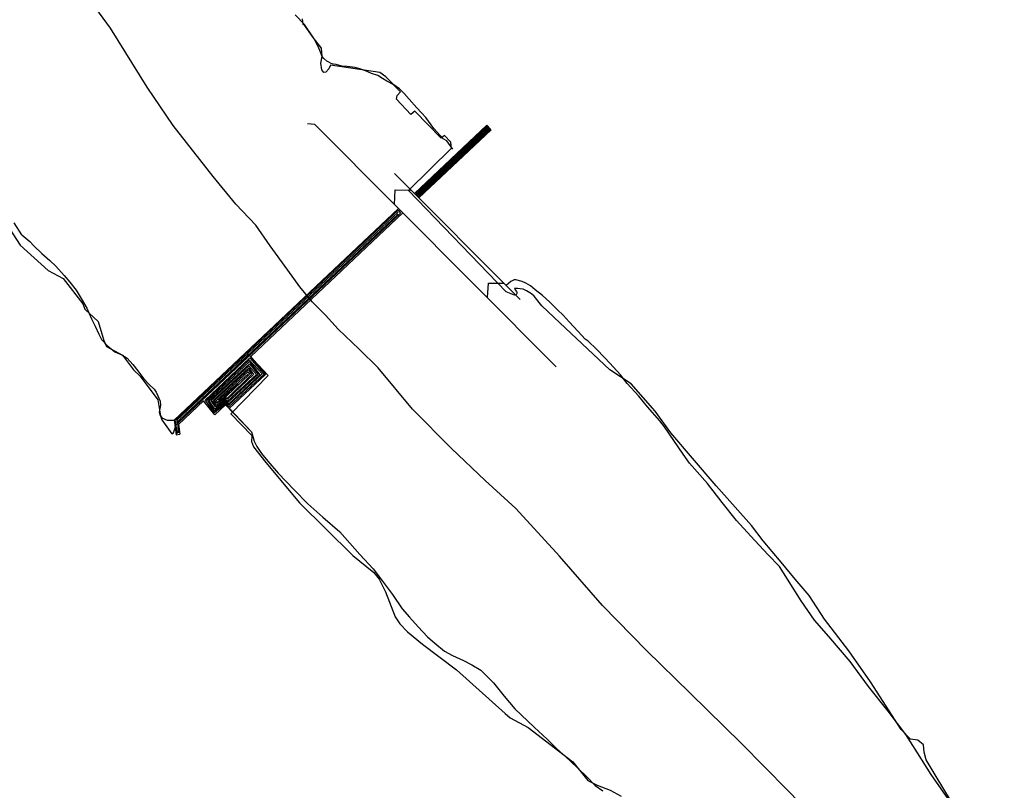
# Model space of a CAD drawing. Extents: x 1374139 to 1377472, y 1168351 to 1170484.
# Drawn here: x 1374472.83 to 1374501.84, y 1169981.16 to 1170004.06 of the extents above; entities that cross this region are included whole.
import ezdxf

# ---------------------------------------------------------------- set-up
doc = ezdxf.new("R2010")
doc.units = 0
doc.layers.add('Default', color=7, linetype='Continuous')

msp = doc.modelspace()

# ---------------------------------------------------------------- linework, layer by layer
at = {"layer": 'Default'}
for p, q in [((1374481.602, 1170000.944), (1374481.388, 1170000.96)), ((1374481.602, 1170000.944), (1374481.388, 1170000.96)), ((1374488.783, 1169993.749), (1374481.602, 1170000.944)), ((1374488.783, 1169993.749), (1374481.602, 1170000.944)), ((1374484.564, 1169998.896), (1374486.716, 1170000.925)), ((1374484.564, 1169998.896), (1374486.716, 1170000.925)), ((1374484.598, 1169998.899), (1374486.709, 1170000.887)), ((1374484.598, 1169998.899), (1374486.709, 1170000.887)), ((1374484.611, 1169998.874), (1374486.704, 1170000.858)), ((1374484.611, 1169998.874), (1374486.704, 1170000.858)), ((1374484.64, 1169998.869), (1374486.696, 1170000.824)), ((1374484.64, 1169998.869), (1374486.696, 1170000.824)), ((1374484.674, 1169998.865), (1374486.704, 1170000.79)), ((1374484.674, 1169998.865), (1374486.704, 1170000.79)), ((1374486.785, 1170000.79), (1374484.682, 1169998.819)), ((1374486.785, 1170000.79), (1374484.682, 1169998.819)), ((1374486.814, 1170000.79), (1374484.687, 1169998.789)), ((1374486.814, 1170000.79), (1374484.687, 1169998.789)), ((1374484.696, 1169998.763), (1374486.844, 1170000.789)), ((1374484.696, 1169998.763), (1374486.844, 1170000.789)), ((1374486.759, 1170000.782), (1374484.699, 1169998.852)), ((1374486.759, 1170000.782), (1374484.699, 1169998.852)), ((1374486.717, 1170000.769), (1374485.328, 1169999.465)), ((1374486.717, 1170000.769), (1374485.328, 1169999.465)), ((1374486.696, 1170000.824), (1374486.759, 1170000.782)), ((1374486.696, 1170000.824), (1374486.759, 1170000.782)), ((1374486.704, 1170000.858), (1374486.785, 1170000.79)), ((1374486.704, 1170000.858), (1374486.785, 1170000.79)), ((1374486.704, 1170000.79), (1374486.717, 1170000.769)), ((1374486.704, 1170000.79), (1374486.717, 1170000.769)), ((1374486.709, 1170000.887), (1374486.814, 1170000.79)), ((1374486.709, 1170000.887), (1374486.814, 1170000.79)), ((1374486.716, 1170000.925), (1374486.842, 1170000.799)), ((1374486.716, 1170000.925), (1374486.842, 1170000.799)), ((1374487.706, 1169995.747), (1374483.977, 1169999.484)), ((1374487.706, 1169995.747), (1374483.977, 1169999.484)), ((1374485.328, 1169999.465), (1374484.703, 1169998.89)), ((1374485.328, 1169999.465), (1374484.703, 1169998.89)), ((1374483.97, 1169998.567), (1374483.997, 1169999)), ((1374483.97, 1169998.567), (1374483.997, 1169999)), ((1374483.997, 1169999), (1374484.46, 1169998.996)), ((1374483.997, 1169999), (1374484.46, 1169998.996)), ((1374484.687, 1169998.789), (1374484.611, 1169998.874)), ((1374484.687, 1169998.789), (1374484.611, 1169998.874)), ((1374484.682, 1169998.819), (1374484.64, 1169998.869)), ((1374484.682, 1169998.819), (1374484.64, 1169998.869)), ((1374484.699, 1169998.852), (1374484.674, 1169998.865)), ((1374484.699, 1169998.852), (1374484.674, 1169998.865)), ((1374477.428, 1169992.164), (1374484.091, 1169998.45)), ((1374477.428, 1169992.164), (1374484.091, 1169998.45)), ((1374477.453, 1169992.158), (1374484.081, 1169998.398)), ((1374477.453, 1169992.158), (1374484.081, 1169998.398)), ((1374484.081, 1169998.338), (1374477.504, 1169992.158)), ((1374484.081, 1169998.338), (1374477.504, 1169992.158)), ((1374484.157, 1169998.313), (1374477.538, 1169992.074)), ((1374484.157, 1169998.313), (1374477.538, 1169992.074)), ((1374477.572, 1169992.158), (1374484.081, 1169998.279)), ((1374477.572, 1169992.158), (1374484.081, 1169998.279)), ((1374479.704, 1169994.054), (1374484.224, 1169998.317)), ((1374479.704, 1169994.054), (1374484.224, 1169998.317)), ((1374484.081, 1169998.398), (1374484.157, 1169998.313)), ((1374484.081, 1169998.398), (1374484.157, 1169998.313)), ((1374486.736, 1169995.8), (1374486.764, 1169996.232)), ((1374486.736, 1169995.8), (1374486.764, 1169996.232)), ((1374486.764, 1169996.232), (1374487.226, 1169996.228)), ((1374486.764, 1169996.232), (1374487.226, 1169996.228)), ((1374478.34, 1169992.749), (1374479.674, 1169994.016)), ((1374478.34, 1169992.749), (1374479.674, 1169994.016)), ((1374478.365, 1169992.732), (1374479.657, 1169993.957)), ((1374478.365, 1169992.732), (1374479.657, 1169993.957)), ((1374478.424, 1169992.741), (1374479.665, 1169993.906)), ((1374478.424, 1169992.741), (1374479.665, 1169993.906)), ((1374478.467, 1169992.732), (1374479.665, 1169993.838)), ((1374478.467, 1169992.732), (1374479.665, 1169993.838)), ((1374479.657, 1169993.957), (1374480.037, 1169993.534)), ((1374479.657, 1169993.957), (1374480.037, 1169993.534)), ((1374479.665, 1169993.906), (1374479.969, 1169993.509)), ((1374479.665, 1169993.906), (1374479.969, 1169993.509)), ((1374479.665, 1169993.838), (1374479.919, 1169993.517)), ((1374479.665, 1169993.838), (1374479.919, 1169993.517)), ((1374479.674, 1169994.016), (1374480.096, 1169993.526)), ((1374479.674, 1169994.016), (1374480.096, 1169993.526)), ((1374480.139, 1169993.52), (1374479.704, 1169994.054)), ((1374480.139, 1169993.52), (1374479.704, 1169994.054)), ((1374478.526, 1169992.741), (1374479.649, 1169993.771)), ((1374478.526, 1169992.741), (1374479.649, 1169993.771)), ((1374478.576, 1169992.732), (1374479.64, 1169993.72)), ((1374478.576, 1169992.732), (1374479.64, 1169993.72)), ((1374478.619, 1169992.741), (1374479.632, 1169993.661)), ((1374478.619, 1169992.741), (1374479.632, 1169993.661)), ((1374478.661, 1169992.724), (1374479.615, 1169993.593)), ((1374478.661, 1169992.724), (1374479.615, 1169993.593)), ((1374478.745, 1169992.758), (1374479.615, 1169993.526)), ((1374478.745, 1169992.758), (1374479.615, 1169993.526)), ((1374479.665, 1169993.526), (1374478.973, 1169992.859)), ((1374479.665, 1169993.526), (1374478.973, 1169992.859)), ((1374479.725, 1169993.517), (1374479.007, 1169992.817)), ((1374479.725, 1169993.517), (1374479.007, 1169992.817)), ((1374479.868, 1169993.517), (1374479.015, 1169992.724)), ((1374479.784, 1169993.517), (1374479.015, 1169992.783)), ((1374479.868, 1169993.517), (1374479.015, 1169992.724)), ((1374479.784, 1169993.517), (1374479.015, 1169992.783)), ((1374479.919, 1169993.517), (1374479.024, 1169992.682)), ((1374479.919, 1169993.517), (1374479.024, 1169992.682)), ((1374480.037, 1169993.534), (1374479.041, 1169992.606)), ((1374480.037, 1169993.534), (1374479.041, 1169992.606)), ((1374479.969, 1169993.509), (1374479.041, 1169992.639)), ((1374479.969, 1169993.509), (1374479.041, 1169992.639)), ((1374480.096, 1169993.526), (1374479.049, 1169992.555)), ((1374480.096, 1169993.526), (1374479.049, 1169992.555)), ((1374479.063, 1169992.506), (1374480.139, 1169993.52)), ((1374479.063, 1169992.506), (1374480.139, 1169993.52)), ((1374479.615, 1169993.593), (1374479.665, 1169993.526)), ((1374479.615, 1169993.593), (1374479.665, 1169993.526)), ((1374479.632, 1169993.661), (1374479.725, 1169993.517)), ((1374479.632, 1169993.661), (1374479.725, 1169993.517)), ((1374479.64, 1169993.72), (1374479.784, 1169993.517)), ((1374479.64, 1169993.72), (1374479.784, 1169993.517)), ((1374479.649, 1169993.771), (1374479.868, 1169993.517)), ((1374479.649, 1169993.771), (1374479.868, 1169993.517)), ((1374479.113, 1169993.047), (1374479.324, 1169993.241)), ((1374479.113, 1169993.047), (1374479.324, 1169993.241)), ((1374478.894, 1169992.853), (1374479.037, 1169992.971)), ((1374478.894, 1169992.853), (1374479.037, 1169992.971)), ((1374479.037, 1169992.971), (1374479.113, 1169993.047)), ((1374479.037, 1169992.971), (1374479.113, 1169993.047)), ((1374477.556, 1169992.028), (1374478.301, 1169992.731)), ((1374477.556, 1169992.028), (1374478.301, 1169992.731)), ((1374478.637, 1169992.319), (1374478.301, 1169992.731)), ((1374478.637, 1169992.319), (1374478.301, 1169992.731)), ((1374478.619, 1169992.378), (1374478.365, 1169992.732)), ((1374478.619, 1169992.378), (1374478.365, 1169992.732)), ((1374478.619, 1169992.428), (1374478.424, 1169992.741)), ((1374478.619, 1169992.428), (1374478.424, 1169992.741)), ((1374478.635, 1169992.487), (1374478.467, 1169992.732)), ((1374478.635, 1169992.487), (1374478.467, 1169992.732)), ((1374478.652, 1169992.555), (1374478.526, 1169992.741)), ((1374478.652, 1169992.555), (1374478.526, 1169992.741)), ((1374478.669, 1169992.606), (1374478.576, 1169992.732)), ((1374478.669, 1169992.606), (1374478.576, 1169992.732)), ((1374478.669, 1169992.656), (1374478.619, 1169992.741)), ((1374478.669, 1169992.656), (1374478.619, 1169992.741)), ((1374478.939, 1169992.682), (1374478.619, 1169992.428)), ((1374478.939, 1169992.682), (1374478.619, 1169992.428)), ((1374478.956, 1169992.656), (1374478.619, 1169992.378)), ((1374478.956, 1169992.656), (1374478.619, 1169992.378)), ((1374478.939, 1169992.715), (1374478.635, 1169992.487)), ((1374478.939, 1169992.715), (1374478.635, 1169992.487)), ((1374478.637, 1169992.319), (1374478.955, 1169992.619)), ((1374478.637, 1169992.319), (1374478.955, 1169992.619)), ((1374478.939, 1169992.741), (1374478.652, 1169992.555)), ((1374478.939, 1169992.741), (1374478.652, 1169992.555)), ((1374478.678, 1169992.69), (1374478.661, 1169992.724)), ((1374478.678, 1169992.69), (1374478.661, 1169992.724)), ((1374478.956, 1169992.808), (1374478.669, 1169992.656)), ((1374478.956, 1169992.808), (1374478.669, 1169992.656)), ((1374478.948, 1169992.766), (1374478.669, 1169992.606)), ((1374478.948, 1169992.766), (1374478.669, 1169992.606)), ((1374478.897, 1169992.808), (1374478.678, 1169992.69)), ((1374478.897, 1169992.808), (1374478.678, 1169992.69)), ((1374478.973, 1169992.859), (1374478.745, 1169992.758)), ((1374478.973, 1169992.859), (1374478.745, 1169992.758)), ((1374478.948, 1169992.825), (1374478.897, 1169992.808)), ((1374478.948, 1169992.825), (1374478.897, 1169992.808)), ((1374479.024, 1169992.682), (1374478.939, 1169992.741)), ((1374479.024, 1169992.682), (1374478.939, 1169992.741)), ((1374479.041, 1169992.639), (1374478.939, 1169992.715)), ((1374479.041, 1169992.639), (1374478.939, 1169992.715)), ((1374479.041, 1169992.606), (1374478.939, 1169992.682)), ((1374479.041, 1169992.606), (1374478.939, 1169992.682)), ((1374479.007, 1169992.817), (1374478.948, 1169992.825)), ((1374479.007, 1169992.817), (1374478.948, 1169992.825)), ((1374479.015, 1169992.724), (1374478.948, 1169992.766)), ((1374479.015, 1169992.724), (1374478.948, 1169992.766)), ((1374479.726, 1169991.81), (1374478.955, 1169992.619)), ((1374479.015, 1169992.783), (1374478.956, 1169992.808)), ((1374479.015, 1169992.783), (1374478.956, 1169992.808)), ((1374479.049, 1169992.555), (1374478.956, 1169992.656)), ((1374479.049, 1169992.555), (1374478.956, 1169992.656)), ((1374479.726, 1169991.81), (1374479.068, 1169992.508)), ((1374477.428, 1169992.164), (1374477.489, 1169991.727)), ((1374477.428, 1169992.164), (1374477.489, 1169991.727)), ((1374477.521, 1169991.761), (1374477.453, 1169992.158)), ((1374477.521, 1169991.761), (1374477.453, 1169992.158)), ((1374477.504, 1169992.158), (1374477.504, 1169992.082)), ((1374477.504, 1169992.158), (1374477.504, 1169992.082)), ((1374477.504, 1169992.082), (1374477.538, 1169992.133)), ((1374477.504, 1169992.082), (1374477.538, 1169992.133)), ((1374477.538, 1169992.074), (1374477.529, 1169992.015)), ((1374477.538, 1169992.074), (1374477.529, 1169992.015)), ((1374477.538, 1169992.133), (1374477.572, 1169992.158)), ((1374477.538, 1169992.133), (1374477.572, 1169992.158)), ((1374477.529, 1169992.015), (1374477.546, 1169991.787)), ((1374477.529, 1169992.015), (1374477.546, 1169991.787)), ((1374477.556, 1169992.028), (1374477.596, 1169991.742)), ((1374477.556, 1169992.028), (1374477.596, 1169991.742)), ((1374477.489, 1169991.727), (1374477.596, 1169991.742)), ((1374477.489, 1169991.727), (1374477.596, 1169991.742))]:
    msp.add_line(p, q, dxfattribs=at)
for points in [[(1374479.855, 1169997.951), (1374479.261, 1169998.575), (1374478.589, 1169999.395), (1374477.395, 1170000.917), (1374476.618, 1170002.056), (1374475.53, 1170003.81), (1374474.304, 1170005.492), (1374473.266, 1170006.687), (1374472.025, 1170008.058), (1374471.146, 1170009.008), (1374468.255, 1170012.494), (1374464.906, 1170016.354), (1374461.996, 1170019.548), (1374460.057, 1170021.512), (1374459.385, 1170022.084)], [(1374466.396, 1170004.014), (1374466.987, 1170003.526), (1374467.563, 1170002.88), (1374468.329, 1170002.305), (1374468.925, 1170001.679), (1374469.48, 1170001.214), (1374469.873, 1170000.709), (1374470.236, 1170000.285), (1374470.791, 1169999.659), (1374472.002, 1169998.65), (1374472.85, 1169997.357)], [(1374485.706, 1170000.212), (1374485.532, 1170000.459), (1374485.421, 1170000.518), (1374485.147, 1170000.824), (1374484.902, 1170001.15), (1374484.78, 1170001.288), (1374484.637, 1170001.436), (1374484.413, 1170001.693), (1374484.261, 1170001.86), (1374484.119, 1170002.008), (1374483.957, 1170002.126), (1374483.746, 1170002.232), (1374483.614, 1170002.31), (1374483.483, 1170002.398), (1374483.292, 1170002.455), (1374483.111, 1170002.542), (1374482.971, 1170002.59), (1374482.8, 1170002.637), (1374482.57, 1170002.664), (1374482.41, 1170002.681), (1374482.239, 1170002.728), (1374482.159, 1170002.737), (1374482.089, 1170002.756), (1374482.019, 1170002.795), (1374481.958, 1170002.824), (1374481.877, 1170002.903), (1374481.826, 1170002.962), (1374481.753, 1170003.141), (1374481.691, 1170003.28), (1374481.588, 1170003.489), (1374481.301, 1170003.914), (1374481.017, 1170004.2)], [(1374485.706, 1170000.212), (1374485.532, 1170000.459), (1374485.421, 1170000.518), (1374485.147, 1170000.824), (1374484.902, 1170001.15), (1374484.78, 1170001.288), (1374484.637, 1170001.436), (1374484.413, 1170001.693), (1374484.261, 1170001.86), (1374484.119, 1170002.008), (1374483.957, 1170002.126), (1374483.746, 1170002.232), (1374483.614, 1170002.31), (1374483.483, 1170002.398), (1374483.292, 1170002.455), (1374483.111, 1170002.542), (1374482.971, 1170002.59), (1374482.8, 1170002.637), (1374482.57, 1170002.664), (1374482.41, 1170002.681), (1374482.239, 1170002.728), (1374482.159, 1170002.737), (1374482.089, 1170002.756), (1374482.019, 1170002.795), (1374481.958, 1170002.824), (1374481.877, 1170002.903), (1374481.826, 1170002.962), (1374481.753, 1170003.141), (1374481.691, 1170003.28), (1374481.588, 1170003.489), (1374481.301, 1170003.914), (1374481.017, 1170004.2)], [(1374487.291, 1169995.97), (1374484.391, 1169998.981), (1374485.668, 1170000.237), (1374485.646, 1170000.421), (1374485.462, 1170000.616), (1374485.365, 1170000.54), (1374484.575, 1170001.342), (1374484.456, 1170001.244), (1374484.034, 1170001.699), (1374484.055, 1170001.807), (1374484.153, 1170001.916), (1374483.72, 1170002.36), (1374483.536, 1170002.49), (1374482.075, 1170002.706), (1374482.021, 1170002.598), (1374481.934, 1170002.501), (1374481.869, 1170002.49), (1374481.815, 1170002.566), (1374481.782, 1170002.761), (1374481.826, 1170002.977), (1374481.804, 1170003.215), (1374481.555, 1170003.53), (1374481.295, 1170003.898), (1374481.263, 1170003.919), (1374481.241, 1170004.082)], [(1374472.896, 1169997.666), (1374472.669, 1169998.027)], [(1374472.896, 1169997.666), (1374472.669, 1169998.027)], [(1374501.785, 1169973.156), (1374500.755, 1169975.389), (1374499.103, 1169977.286), (1374498.362, 1169978.183), (1374496.72, 1169980.08), (1374495.651, 1169981.171), (1374494.284, 1169982.555), (1374492.759, 1169984.05), (1374491.462, 1169985.323), (1374490.155, 1169986.656), (1374488.879, 1169988.119), (1374487.583, 1169989.532), (1374486.672, 1169990.371), (1374485.671, 1169991.321), (1374484.513, 1169992.483), (1374483.484, 1169993.713), (1374482.92, 1169994.269), (1374482.296, 1169994.865), (1374481.92, 1169995.279), (1374481.524, 1169995.673), (1374481.158, 1169996.117), (1374480.803, 1169996.62), (1374480.279, 1169997.336), (1374479.855, 1169997.951)], [(1374472.896, 1169997.666), (1374473.134, 1169997.464), (1374473.252, 1169997.342), (1374473.49, 1169997.11), (1374473.728, 1169996.908), (1374473.906, 1169996.736), (1374474.154, 1169996.463), (1374474.322, 1169996.262), (1374474.509, 1169996.02), (1374474.657, 1169995.778), (1374474.825, 1169995.486), (1374474.972, 1169995.174), (1374475.08, 1169994.953), (1374475.188, 1169994.712), (1374475.266, 1169994.561), (1374475.435, 1169994.379), (1374475.663, 1169994.187), (1374475.872, 1169994.105), (1374476.03, 1169994.004), (1374476.199, 1169993.812), (1374476.347, 1169993.63), (1374476.525, 1169993.388), (1374476.693, 1169993.207), (1374476.832, 1169993.085), (1374476.891, 1169992.995), (1374476.94, 1169992.884), (1374477.008, 1169992.723), (1374477.017, 1169992.603), (1374476.997, 1169992.503), (1374476.976, 1169992.403), (1374476.995, 1169992.322), (1374477.054, 1169992.232), (1374477.213, 1169992.16), (1374477.433, 1169992.159)], [(1374472.896, 1169997.666), (1374473.134, 1169997.464), (1374473.252, 1169997.342), (1374473.49, 1169997.11), (1374473.728, 1169996.908), (1374473.906, 1169996.736), (1374474.154, 1169996.463), (1374474.322, 1169996.262), (1374474.509, 1169996.02), (1374474.657, 1169995.778), (1374474.825, 1169995.486), (1374474.972, 1169995.174), (1374475.08, 1169994.953), (1374475.188, 1169994.712), (1374475.266, 1169994.561), (1374475.435, 1169994.379), (1374475.663, 1169994.187), (1374475.872, 1169994.105), (1374476.03, 1169994.004), (1374476.199, 1169993.812), (1374476.347, 1169993.63), (1374476.525, 1169993.388), (1374476.693, 1169993.207), (1374476.832, 1169993.085), (1374476.891, 1169992.995), (1374476.94, 1169992.884), (1374477.008, 1169992.723), (1374477.017, 1169992.603), (1374476.997, 1169992.503), (1374476.976, 1169992.403), (1374476.995, 1169992.322), (1374477.054, 1169992.232), (1374477.213, 1169992.16), (1374477.433, 1169992.159)], [(1374472.85, 1169997.357), (1374473.677, 1169996.61), (1374474.121, 1169996.368), (1374474.706, 1169995.62), (1374474.767, 1169995.459), (1374475.17, 1169995.095), (1374475.332, 1169994.53), (1374475.412, 1169994.348), (1374475.886, 1169994.09), (1374476.218, 1169993.658), (1374476.411, 1169993.472), (1374476.935, 1169992.762), (1374477.02, 1169992.291), (1374477.059, 1169992.175), (1374477.36, 1169991.75), (1374477.406, 1169991.781), (1374477.483, 1169992.02), (1374479.635, 1169994.108), (1374480.223, 1169993.488), (1374479.112, 1169992.345)], [(1374500.43, 1169980.912), (1374499.927, 1169981.638), (1374499.523, 1169982.282), (1374499.168, 1169982.826), (1374498.644, 1169983.512), (1374498.061, 1169984.248), (1374497.518, 1169984.994), (1374496.885, 1169985.73), (1374496.46, 1169986.224), (1374496.065, 1169986.789), (1374495.415, 1169987.816), (1374495.068, 1169988.169), (1374494.564, 1169988.715), (1374494.138, 1169989.179), (1374493.713, 1169989.713), (1374493.279, 1169990.278), (1374492.744, 1169990.883), (1374492.557, 1169991.155), (1374491.995, 1169991.962), (1374491.856, 1169992.143), (1374491.49, 1169992.557), (1374491.233, 1169992.869), (1374490.887, 1169993.253), (1374490.689, 1169993.505), (1374490.373, 1169993.858), (1374490.214, 1169994.02), (1374489.977, 1169994.272), (1374489.729, 1169994.505), (1374489.64, 1169994.566), (1374489.432, 1169994.798), (1374489.165, 1169995.08), (1374488.987, 1169995.282), (1374488.818, 1169995.434), (1374488.581, 1169995.676), (1374488.373, 1169995.868), (1374488.154, 1169996.03), (1374488.016, 1169996.152), (1374487.877, 1169996.233), (1374487.767, 1169996.284), (1374487.578, 1169996.326), (1374487.528, 1169996.326), (1374487.428, 1169996.277), (1374487.297, 1169996.157)], [(1374500.43, 1169980.912), (1374499.927, 1169981.638), (1374499.523, 1169982.282), (1374499.168, 1169982.826), (1374498.644, 1169983.512), (1374498.061, 1169984.248), (1374497.518, 1169984.994), (1374496.885, 1169985.73), (1374496.46, 1169986.224), (1374496.065, 1169986.789), (1374495.415, 1169987.816), (1374495.068, 1169988.169), (1374494.564, 1169988.715), (1374494.138, 1169989.179), (1374493.713, 1169989.713), (1374493.279, 1169990.278), (1374492.744, 1169990.883), (1374492.557, 1169991.155), (1374491.995, 1169991.962), (1374491.856, 1169992.143), (1374491.49, 1169992.557), (1374491.233, 1169992.869), (1374490.887, 1169993.253), (1374490.689, 1169993.505), (1374490.373, 1169993.858), (1374490.214, 1169994.02), (1374489.977, 1169994.272), (1374489.729, 1169994.505), (1374489.64, 1169994.566), (1374489.432, 1169994.798), (1374489.165, 1169995.08), (1374488.987, 1169995.282), (1374488.818, 1169995.434), (1374488.581, 1169995.676), (1374488.373, 1169995.868), (1374488.154, 1169996.03), (1374488.016, 1169996.152), (1374487.877, 1169996.233), (1374487.767, 1169996.284), (1374487.578, 1169996.326), (1374487.528, 1169996.326), (1374487.428, 1169996.277), (1374487.297, 1169996.157)], [(1374501.837, 1169978.662), (1374500.073, 1169981.575), (1374499.781, 1169982.074), (1374499.716, 1169982.301), (1374499.694, 1169982.518), (1374499.532, 1169982.659), (1374499.316, 1169982.68), (1374499.034, 1169982.973), (1374498.125, 1169984.391), (1374497.474, 1169985.312), (1374496.751, 1169986.254), (1374496.296, 1169986.948), (1374495.885, 1169987.435), (1374495.463, 1169987.944), (1374494.932, 1169988.572), (1374494.586, 1169989.027), (1374493.536, 1169990.208), (1374492.183, 1169991.789), (1374491.718, 1169992.428), (1374491.004, 1169993.24), (1374490.376, 1169993.652), (1374488.893, 1169995.049), (1374488.354, 1169995.558), (1374488.123, 1169995.841), (1374488.051, 1169995.915), (1374487.902, 1169996.001), (1374487.795, 1169996.049), (1374487.707, 1169996.065), (1374487.628, 1169996.073), (1374487.542, 1169996.07), (1374487.556, 1169996.035), (1374487.596, 1169995.985), (1374487.606, 1169995.961), (1374487.609, 1169995.926), (1374487.601, 1169995.902), (1374487.588, 1169995.886), (1374487.54, 1169995.872), (1374487.291, 1169995.97)], [(1374479.112, 1169992.345), (1374479.729, 1169991.704), (1374479.721, 1169991.526), (1374479.783, 1169991.364), (1374480.146, 1169990.901), (1374481.147, 1169989.707), (1374482.739, 1169988.136), (1374483.356, 1169987.634), (1374483.518, 1169987.433), (1374483.711, 1169987.062), (1374483.996, 1169986.321), (1374484.128, 1169986.112), (1374484.359, 1169985.873), (1374484.807, 1169985.51), (1374485.818, 1169984.746), (1374487.261, 1169983.448), (1374487.415, 1169983.317), (1374487.948, 1169983.031), (1374489.277, 1169982.007), (1374489.725, 1169981.459), (1374489.994, 1169981.319), (1374490.383, 1169981.17), (1374490.711, 1169980.99)], [(1374479.726, 1169991.81), (1374479.804, 1169991.538), (1374479.882, 1169991.377), (1374480.02, 1169991.166), (1374480.208, 1169990.944), (1374480.515, 1169990.591), (1374480.99, 1169990.096), (1374481.396, 1169989.672), (1374481.842, 1169989.278), (1374482.347, 1169988.843), (1374482.644, 1169988.51), (1374482.941, 1169988.167), (1374483.336, 1169987.743), (1374483.613, 1169987.38), (1374483.919, 1169986.986), (1374484.205, 1169986.553), (1374484.423, 1169986.311), (1374484.68, 1169986.018), (1374484.957, 1169985.726), (1374485.175, 1169985.534), (1374485.463, 1169985.301), (1374485.701, 1169985.169), (1374486.02, 1169985.026), (1374486.268, 1169984.894), (1374486.536, 1169984.731), (1374486.913, 1169984.357), (1374487.229, 1169983.964), (1374487.555, 1169983.581), (1374488.13, 1169983.045), (1374488.516, 1169982.681), (1374488.793, 1169982.408), (1374489.19, 1169982.055), (1374489.695, 1169981.57), (1374489.942, 1169981.307), (1374490.171, 1169981.145)], [(1374479.726, 1169991.81), (1374479.804, 1169991.538), (1374479.882, 1169991.377), (1374480.02, 1169991.166), (1374480.208, 1169990.944), (1374480.515, 1169990.591), (1374480.99, 1169990.096), (1374481.396, 1169989.672), (1374481.842, 1169989.278), (1374482.347, 1169988.843), (1374482.644, 1169988.51), (1374482.941, 1169988.167), (1374483.336, 1169987.743), (1374483.613, 1169987.38), (1374483.919, 1169986.986), (1374484.205, 1169986.553), (1374484.423, 1169986.311), (1374484.68, 1169986.018), (1374484.957, 1169985.726), (1374485.175, 1169985.534), (1374485.463, 1169985.301), (1374485.701, 1169985.169), (1374486.02, 1169985.026), (1374486.268, 1169984.894), (1374486.536, 1169984.731), (1374486.913, 1169984.357), (1374487.229, 1169983.964), (1374487.555, 1169983.581), (1374488.13, 1169983.045), (1374488.516, 1169982.681), (1374488.793, 1169982.408), (1374489.19, 1169982.055), (1374489.695, 1169981.57), (1374489.942, 1169981.307), (1374490.171, 1169981.145)]]:
    msp.add_lwpolyline(points, dxfattribs=at)

doc.saveas('drawing.dxf')
